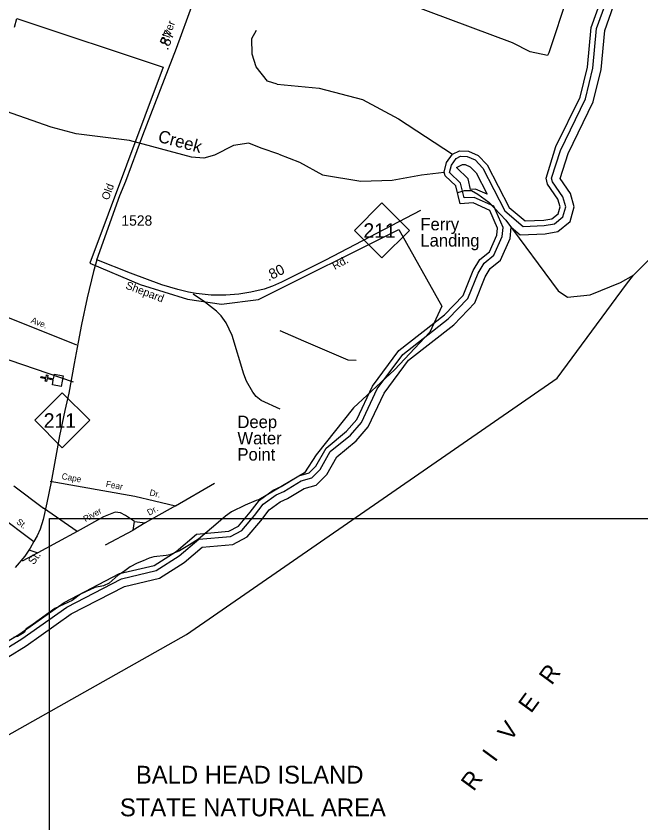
# Model space of a CAD drawing. Extents: x 2104537 to 2336408, y 34176 to 229611.
# Drawn here: x 2300286 to 2307830, y 61374 to 71119 of the extents above; entities that cross this region are included whole.
import ezdxf

# ---------------------------------------------------------------- set-up
doc = ezdxf.new("R2010")
doc.units = 0
for name, color, linetype in [('Exist Boundary Land Use Park State Division NC Parks and Recreation Label', 7, 'Continuous'), ('Exist Boundary Political City Limit New', 7, 'Continuous'), ('Exist Cultural Church CELL', 7, 'Continuous'), ('Exist Hydrographic Buffer Line', 7, 'Continuous'), ('Exist Hydrographic Creek Single Shore', 7, 'Continuous'), ('Exist Hydrographic Misc Water Feature', 7, 'Continuous'), ('Exist Hydrographic Point Label', 7, 'Continuous'), ('Exist Hydrographic River Shore', 7, 'Continuous'), ('Exist Hydrographic River Shore Label', 7, 'Continuous'), ('Exist Maritime Ferry Route', 7, 'Continuous'), ('Exist Road Non-System Type 51', 7, 'Continuous'), ('Exist Road Non-System Type 51 Label', 7, 'Continuous'), ('Exist Road Primary NC Attributed', 7, 'Continuous'), ('Exist Road Primary NC Label', 7, 'Continuous'), ('Exist Road Primary NC Mileage Hundredths English Label', 7, 'Continuous'), ('Exist Road Primary NC Shield CELL', 7, 'Continuous'), ('Exist Road Primary NC Shield Number Label', 7, 'Continuous'), ('Exist Road Secondary Mileage Hundredths English Label', 7, 'Continuous'), ('Exist Road Secondary Type 51 Attributed', 7, 'Continuous'), ('Exist Road Secondary Type 51 Label', 7, 'Continuous'), ('Exist Road Secondary Type 51 Number Label', 7, 'Continuous'), ('Map Preparation Boundary City Limit Buffer Line', 7, 'Continuous'), ('Map Preparation Inset Cut Line', 7, 'Continuous'), ('Old_Level_32', 7, 'Continuous')]:
    doc.layers.add(name, color=color, linetype=linetype)

msp = doc.modelspace()

# ---------------------------------------------------------------- linework, layer by layer
at = {"layer": 'Exist Boundary Political City Limit New'}
msp.add_lwpolyline([(2300264.5, 70985.6), (2300292.8, 71090.9), (2302062, 70501.3), (2301173.8, 68136.2), (2301784.8, 67876.5), (2302353.5, 67701.1), (2302764.2, 67637.9), (2303213.5, 67694.1), (2304905.8, 68543.3), (2305425.5, 67616.9), (2305281.5, 67301.1), (2304853.2, 66844.9), (2304358, 66388.7), (2303908.8, 65820.2), (2303768.2, 65602.7), (2303214.8, 65275.7), (2303183, 65267.1), (2303050, 65211.7), (2302884.5, 65132.9), (2302815.5, 65078.2), (2302697.5, 64976.5), (2302486.2, 64800.6), (2302379, 64732.6), (2302259.8, 64660.9), (2302142.8, 64611.2), (2302096.5, 64604.1), (2301950.2, 64586.9), (2301892, 64570), (2301819.2, 64539.4), (2301746.8, 64512.8), (2301664, 64468.4), (2301580.8, 64406), (2301518, 64365.2), (2301410.2, 64269.3), (2301339.8, 64238.7), (2301237.2, 64216.6), (2301061.8, 64136), (2300960.2, 64060), (2300754.5, 63964), (2300491, 63775), (2300405.8, 63716.7), (2300381, 63673.2), (2300302.2, 63626.7), (2300251.8, 63611.7)], dxfattribs=at)
at = {"layer": 'Exist Cultural Church CELL'}
msp.add_lwpolyline([(2300724.2, 66666.3), (2300734.6, 66722.2), (2300659.7, 66736.3), (2300653.8, 66704.8), (2300638.1, 66707.7), (2300644, 66739.2), (2300584.9, 66750.3), (2300587.9, 66766), (2300647, 66754.9), (2300652.9, 66786.4), (2300668.6, 66783.5), (2300662.7, 66752), (2300737.5, 66738), (2300748.2, 66794.6), (2300852.9, 66775), (2300828.8, 66646.7)], close=True, dxfattribs=at)
at = {"layer": 'Exist Hydrographic Buffer Line'}
for points in [[(2305599.5, 69398.3), (2305653.5, 69426.4), (2305731.9, 69422.3), (2305826.8, 69381.2), (2305920.1, 69283.7), (2306185.8, 68765.8), (2306408.3, 68577.8), (2306662.9, 68587.9), (2306784.7, 68608.6), (2306887.7, 68694.8), (2306922.5, 68815.3), (2306888.2, 68934.8), (2306762.4, 69115.3), (2306752.1, 69160.3), (2306858.3, 69497.6), (2307160.3, 70118.7), (2307251.1, 70491.4), (2307295.6, 70968.8), (2307411, 71289.5), (2307512.3, 71439.2)], [(2306265.4, 68569.8), (2306374, 68478), (2306673.2, 68489.8), (2306827.4, 68516.1), (2306973.9, 68638.6), (2307024.9, 68815.2), (2306978.3, 68977.6), (2306854.1, 69155.9), (2306854, 69156.2), (2306950, 69461.2), (2307253.4, 70085.1), (2307348.4, 70475.1), (2307392.5, 70947.2), (2307499.4, 71244.6), (2307601.3, 71395.1)], [(2305520.3, 69230.4), (2305542.8, 69320.5), (2305599.5, 69398.3)], [(2305601.8, 69288.6), (2305675.1, 69326.7), (2305709, 69324.9), (2305769.4, 69298.8), (2305839.1, 69226), (2305972.1, 68966.8)], [(2305972.1, 68966.8), (2305834.6, 69028.8), (2305773.2, 69025.1), (2305742.4, 69152.4), (2305601.8, 69288.6)], [(2303517.6, 65378.5), (2303725.5, 65505.9), (2303857.1, 65542.4), (2303958.9, 65643), (2304079.4, 65858.4), (2304322.1, 66057.5), (2304454.7, 66211.3), (2304643.7, 66614.7), (2304954.4, 67031.7), (2305504.3, 67461.3), (2305739.3, 67709.1), (2305863, 68015.8), (2305936.2, 68135.9), (2306055.7, 68231.9), (2306155.5, 68456.6), (2306166.1, 68566.4), (2306055.1, 68821.4), (2305816.3, 68929.1), (2305696.9, 68921.9), (2305653.4, 69101.6), (2305520.3, 69230.4)], [(2303563.4, 65291.2), (2303765.1, 65414.7), (2303908.1, 65454.4), (2304038, 65582.7), (2304156.2, 65794.1), (2304391.1, 65986.8), (2304538.1, 66157.3), (2304728.6, 66563.9), (2305025.4, 66962.3), (2305570.7, 67388.3), (2305823.6, 67654.9), (2305951.2, 67971.5), (2306011.2, 68070), (2306136, 68170.1), (2306251.9, 68431.2), (2306265.4, 68569.8)], [(2296531.7, 61594.4), (2296710.4, 61661.6), (2296838.5, 61825.1), (2296916.5, 61872.8), (2297158.6, 61914.3), (2297504, 61934.3), (2297931.5, 62067.7), (2298710, 62423.2), (2298979.9, 62501.2), (2299162.5, 62613.2), (2299735.9, 63299.9), (2300139.7, 63464.9), (2300354.3, 63596), (2300898.2, 63981.1), (2301558, 64323.2), (2301977, 64420.9), (2302255.2, 64598.2), (2302490.7, 64799.3), (2302873.8, 64833.7), (2303013, 64905.8), (2303162.3, 65084.8), (2303270.6, 65224.7), (2303423.7, 65336.9), (2303517.6, 65378.5)], [(2296498.2, 61476.6), (2296770.9, 61579.2), (2296905, 61750.4), (2296951.7, 61779), (2297169.8, 61816.4), (2297521.7, 61836.7), (2297966.7, 61975.6), (2298744.3, 62330.6), (2299020, 62410.3), (2299227.7, 62537.8), (2299795.8, 63218), (2300184.3, 63376.8), (2300408.4, 63513.8), (2300949.5, 63896.9), (2301592.4, 64230.2), (2302015.7, 64328.9), (2302313.9, 64518.8), (2302530.8, 64704.1), (2302901.9, 64737.4), (2303075.9, 64827.5), (2303239.1, 65023.1), (2303340, 65153.5), (2303473.3, 65251.3), (2303563.4, 65291.2)]]:
    msp.add_lwpolyline(points, dxfattribs=at)
at = {"layer": 'Exist Hydrographic Creek Single Shore'}
for points in [[(2303457.1, 69452.9), (2303244, 69525.3), (2303094.1, 69583.9), (2302911, 69554.6), (2302679.1, 69437.7), (2302554, 69404), (2302404.1, 69416.8), (2301653, 69618.1), (2301010, 69696.1), (2300710, 69777.3), (2300083, 69995.9), (2299299, 70129.1), (2298755, 70375.6), (2298529.1, 70448.9), (2297469, 70688.9), (2296334, 70861.6), (2295833, 71064.7)], [(2303457.1, 69452.9), (2303705.4, 69355), (2303983.3, 69200.6), (2304446.3, 69123.4), (2304824.8, 69138.9), (2305179.9, 69200.6), (2305453.3, 69232.8)]]:
    msp.add_lwpolyline(points, dxfattribs=at)
at = {"layer": 'Exist Hydrographic Misc Water Feature'}
for points in [[(2303438, 70295.7), (2303320.1, 70334), (2303185, 70507.2), (2303134.1, 70659), (2303132.1, 70849.4), (2303189.1, 70949.9)], [(2303438, 70295.7), (2303944.5, 70250.6), (2304469.6, 70111.7), (2304901.9, 69880), (2305555.6, 69449.5)]]:
    msp.add_lwpolyline(points, dxfattribs=at)
at = {"layer": 'Exist Hydrographic River Shore'}
for points in [[(2305555.6, 69449.5), (2305639, 69492.8), (2305747.1, 69487.2), (2305865, 69436.1), (2305974.1, 69322.2), (2306238.2, 68807.5), (2306431.2, 68644.4), (2306656.1, 68653.3), (2306756.2, 68670.3), (2306830.2, 68732.3), (2306854.2, 68815.3), (2306828.1, 68906.2), (2306701.2, 69088.3), (2306684.2, 69163.1), (2306804.1, 69542.4), (2307098.2, 70141.1), (2307186.2, 70502.2), (2307231.1, 70983.2), (2307352.1, 71319.4), (2307452.9, 71468.6)], [(2305453.3, 69232.8), (2305482.2, 69348.8), (2305555.6, 69449.5)], [(2303487, 65436.8), (2303699.1, 65566.6), (2303823.1, 65601.1), (2303906.2, 65683.1), (2304028.2, 65901.2), (2304276.1, 66104.6), (2304399.1, 66247.3), (2304587.1, 66648.6), (2304907, 67077.9), (2305460, 67510), (2305683.1, 67745.2), (2305804.1, 68045.4), (2305886.1, 68179.9), (2306002.2, 68273.1), (2306091.2, 68473.5), (2306099.2, 68555.8), (2306005.1, 68772), (2305804.1, 68862.6), (2305646, 68853.1), (2305594.1, 69067.7), (2305467, 69190.7), (2305453.3, 69232.8)], [(2305618.7, 68986.7), (2305701.6, 69011.6), (2305784.5, 69011.6), (2305859.1, 68970.2), (2305991.7, 68870.6), (2306199, 68654.9), (2306829, 67800.5), (2306945, 67725.8), (2307218.6, 67750.7), (2307583.3, 67900), (2307740.9, 67991.3)], [(2296554, 61672.9), (2296670.1, 61716.6), (2296794.1, 61874.9), (2296893, 61935.4), (2297151.1, 61979.6), (2297492.1, 61999.3), (2297908, 62129.1), (2298687.2, 62484.9), (2298953.1, 62561.8), (2299119, 62663.6), (2299696, 63354.5), (2300110, 63523.6), (2300318.2, 63650.9), (2300864, 64037.3), (2301535.1, 64385.3), (2301951.2, 64482.3), (2302216.1, 64651), (2302464, 64862.8), (2302855.1, 64897.9), (2302971.1, 64958), (2303111.2, 65125.9), (2303224.4, 65272.2), (2303390.7, 65394), (2303487, 65436.8)]]:
    msp.add_lwpolyline(points, dxfattribs=at)
at = {"layer": 'Exist Maritime Ferry Route'}
for points in [[(2307740.9, 67991.3), (2310103.4, 70347.2), (2313258.3, 73425.7), (2316122.6, 76215.8), (2316346.1, 76510.4), (2317087.6, 78277.6)], [(2296476.1, 61410.4), (2298254.3, 61741.4), (2300012.9, 62335.1), (2302343.5, 63649.6), (2306819.5, 66745.3), (2307656.4, 67879.6), (2307740.9, 67991.3)]]:
    msp.add_lwpolyline(points, dxfattribs=at)
at = {"layer": 'Exist Road Non-System Type 51'}
for p, q in [((2300976.6, 66696.9), (2298776.8, 67449.2)), ((2300256.9, 65443.3), (2300617.5, 65174.6)), ((2302209.9, 65201.9), (2302681, 65478.9)), ((2302209.9, 65201.9), (2301841.9, 64999)), ((2300034.5, 65119.5), (2300499.9, 64770.8)), ((2301022.1, 64892.7), (2300617.5, 65174.6)), ((2301698.1, 64909.9), (2301714.2, 65013.6)), ((2301714.2, 65013.6), (2301841.9, 64999)), ((2301362.8, 64732.3), (2301698.1, 64909.9)), ((2301841.9, 64999), (2301698.1, 64909.9)), ((2301022.1, 64892.7), (2300547.1, 64633.8)), ((2300547.1, 64633.8), (2300357.2, 64533.4)), ((2300452, 64667.7), (2300547.1, 64633.8))]:
    msp.add_line(p, q, dxfattribs=at)
for points in [[(2306062.9, 71791.2), (2306920.4, 71468.8), (2306956.6, 71457.4), (2306966.7, 71451.6), (2306964.8, 71431.5), (2306947.8, 71373.1), (2306718.2, 70675.5), (2306706.4, 70649.4), (2306700.4, 70645.2), (2306493.2, 70688.3), (2306281.3, 70794.5), (2305265.7, 71173.6), (2304712.1, 71386.5), (2304700, 71386.4), (2304687.9, 71402), (2304701.3, 71444.5), (2304856.7, 71866.8)], [(2301017.4, 67144.2), (2299757.8, 67645.5), (2299113.2, 67873.5), (2298952.5, 67924)], [(2303473, 66371.5), (2303243.9, 66475.7), (2303182.9, 66525.1), (2303141.9, 66577.7), (2303066.3, 66709.1), (2303034.2, 66793.6), (2302893.2, 67260.5), (2302820.1, 67415.7), (2302761.6, 67496.9), (2302704.7, 67554.1), (2302560.8, 67666.7), (2302422.9, 67761.2)], [(2303468.6, 67322.6), (2303756.2, 67195.1), (2304290, 66967.7), (2304392, 66961.2)], [(2300695.9, 65500.8), (2301720.1, 65319.2), (2301957.2, 65264.8), (2302209.9, 65201.9)], [(2301714.2, 65013.6), (2301607.7, 65087.4), (2301544.4, 65118.8), (2301482.5, 65125.9), (2301339.4, 65070.6), (2301022.1, 64892.7)]]:
    msp.add_lwpolyline(points, dxfattribs=at)
at = {"layer": 'Exist Road Primary NC Attributed'}
for points in [[(2305169.3, 68770.2), (2304021.4, 68171.9), (2303627.3, 67972.7), (2303491.7, 67906.9), (2303380.8, 67856.1), (2303282.5, 67821.2), (2303117.7, 67784.8), (2302973.5, 67759.4), (2302819.7, 67748.3), (2302642.2, 67749.9), (2302461.5, 67767.3), (2302368, 67783.2), (2302236.4, 67814.9), (2302043.1, 67873.6), (2301667.4, 68013.1), (2301260.1, 68173.9)], [(2301260.1, 68173.9), (2301221.5, 68035.6), (2301142.2, 67716.9), (2301075.7, 67395), (2301032.9, 67179.3), (2300985.3, 66924), (2300920.3, 66564.1), (2300874.4, 66354.1), (2300810.4, 66048.7), (2300765.6, 65801.6), (2300707.9, 65493.1), (2300655.6, 65241), (2300612.8, 65039.6), (2300574.8, 64920.7), (2300539.9, 64841.4), (2300499.9, 64770.8), (2300455.9, 64691.3), (2300392.5, 64594.5), (2300272.1, 64459.7)]]:
    msp.add_lwpolyline(points, dxfattribs=at)
at = {"layer": 'Exist Road Primary NC Shield CELL'}
for points in [[(2304369.9, 68531), (2304702.9, 68864), (2305035.9, 68531), (2304702.9, 68198)], [(2300509.5, 66236.4), (2300842.5, 66569.4), (2301175.5, 66236.4), (2300842.5, 65903.4)]]:
    msp.add_lwpolyline(points, close=True, dxfattribs=at)
at = {"layer": 'Exist Road Secondary Type 51 Attributed'}
msp.add_lwpolyline([(2301260.1, 68173.9), (2301538.5, 68952.7), (2301611, 69126.5), (2301815.8, 69679), (2302223.7, 70733.5), (2302417.5, 71269.9), (2302526.4, 71557.3), (2302635.4, 71841.8), (2302693.4, 71989), (2302735.8, 72090.9), (2302803.7, 72221.1), (2302851.8, 72324.4), (2302919.7, 72470)], dxfattribs=at)
at = {"layer": 'Map Preparation Boundary City Limit Buffer Line'}
msp.add_lwpolyline([(2300264.5, 70985.6), (2300292.8, 71090.9), (2302062, 70501.3), (2301173.8, 68136.2), (2301784.8, 67876.5), (2302353.5, 67701.1), (2302764.2, 67637.9), (2303213.5, 67694.1), (2304905.8, 68543.3), (2305425.5, 67616.9), (2305281.5, 67301.1), (2304853.2, 66844.9), (2304358, 66388.7), (2303908.8, 65820.2), (2303768.2, 65602.7), (2303214.8, 65275.7), (2303183, 65267.1), (2303050, 65211.7), (2302884.5, 65132.9), (2302815.5, 65078.2), (2302697.5, 64976.5), (2302486.2, 64800.6), (2302379, 64732.6), (2302259.8, 64660.9), (2302142.8, 64611.2), (2302096.5, 64604.1), (2301950.2, 64586.9), (2301892, 64570), (2301819.2, 64539.4), (2301746.8, 64512.8), (2301664, 64468.4), (2301580.8, 64406), (2301518, 64365.2), (2301410.2, 64269.3), (2301339.8, 64238.7), (2301237.2, 64216.6), (2301061.8, 64136), (2300960.2, 64060), (2300754.5, 63964), (2300491, 63775), (2300405.8, 63716.7), (2300381, 63673.2), (2300302.2, 63626.7), (2300251.8, 63611.7)], dxfattribs=at)
at = {"layer": 'Map Preparation Inset Cut Line'}
for points in [[(2319543.7, 95146.7), (2262949.2, 95146.7), (2262949.2, 70118.4), (2244094.4, 70118.4), (2244094.4, 50898.2), (2300688.9, 50898.2), (2300688.9, 65052.1), (2319543.7, 65052.1)], [(2300688.9, 65052.1), (2319852.3, 65052.1), (2319852.3, 34362.7), (2300688.9, 34362.7)]]:
    msp.add_lwpolyline(points, close=True, dxfattribs=at)

# ---------------------------------------------------------------- texts
at = {"layer": 'Exist Boundary Land Use Park State Division NC Parks and Recreation Label'}
for s, p in [('BALD HEAD ISLAND', (2301731.7, 61848.1)), ('STATE NATURAL AREA', (2301538.4, 61453.1))]:
    msp.add_text(s, height=215, dxfattribs=at).set_placement(p)
at = {"layer": 'Exist Hydrographic Point Label'}
for s, p in [('Ferry', (2305167, 68531.4)), ('Landing', (2305167, 68335.1)), ('Deep', (2302957.7, 66142.8)), ('Water', (2302957.7, 65946.4)), ('Point', (2302957.7, 65750.1))]:
    msp.add_text(s, height=150, dxfattribs=at).set_placement(p)
at = {"layer": 'Exist Hydrographic River Shore Label'}
msp.add_text('R   I   V   E   R', height=210, rotation=53.71143, dxfattribs=at).set_placement((2305810.4, 61745))
at = {"layer": 'Exist Road Non-System Type 51 Label'}
for s, rotation, p in [('Ave.', 338.51443, (2300457.7, 67417.4)), ('Cape', 349.94172, (2300830.6, 65526.9)), ('Fear', 349.94172, (2301364.4, 65432.2)), ('Dr.', 347.07767, (2301890.9, 65330.5)), ('River', 29.28145, (2301122.7, 65005.5)), ('Dr.', 28.86916, (2301892.7, 65083.2)), ('St.', 323.15028, (2300281.4, 64996.1))]:
    msp.add_text(s, height=75, rotation=rotation, dxfattribs=at).set_placement(p)
at = {"layer": 'Exist Road Primary NC Label'}
for s, rotation, p in [('Rd.', 28.18231, (2304133.1, 68051.8)), ('Shepard', 339.17687, (2301600.1, 67829.8)), ('St.', 54.79961, (2300499, 64484.8))]:
    msp.add_text(s, height=95, rotation=rotation, dxfattribs=at).set_placement(p)
at = {"layer": 'Exist Road Primary NC Mileage Hundredths English Label'}
msp.add_text('.80', height=125, rotation=26.80873, dxfattribs=at).set_placement((2303333.8, 67913.6))
at = {"layer": 'Exist Road Primary NC Shield Number Label'}
for p in [(2304479.1, 68441.3), (2300618.6, 66146.6)]:
    msp.add_text('211', height=175, dxfattribs=at).set_placement(p)
at = {"layer": 'Exist Road Secondary Mileage Hundredths English Label'}
msp.add_text('.87', height=125, rotation=68.85381, dxfattribs=at).set_placement((2302116.9, 70699.5))
at = {"layer": 'Exist Road Secondary Type 51 Label'}
for s, rotation, p in [('River', 69.46508, (2302104.3, 70764.2)), ('Old', 69.51454, (2301401.1, 68889))]:
    msp.add_text(s, height=95, rotation=rotation, dxfattribs=at).set_placement(p)
at = {"layer": 'Exist Road Secondary Type 51 Number Label'}
msp.add_text('1528', height=125, dxfattribs=at).set_placement((2301557.2, 68587.2))
at = {"layer": 'Old_Level_32'}
msp.add_text('Creek', height=150, rotation=344.99174, dxfattribs=at).set_placement((2301988.6, 69602.9))

doc.saveas('drawing.dxf')
